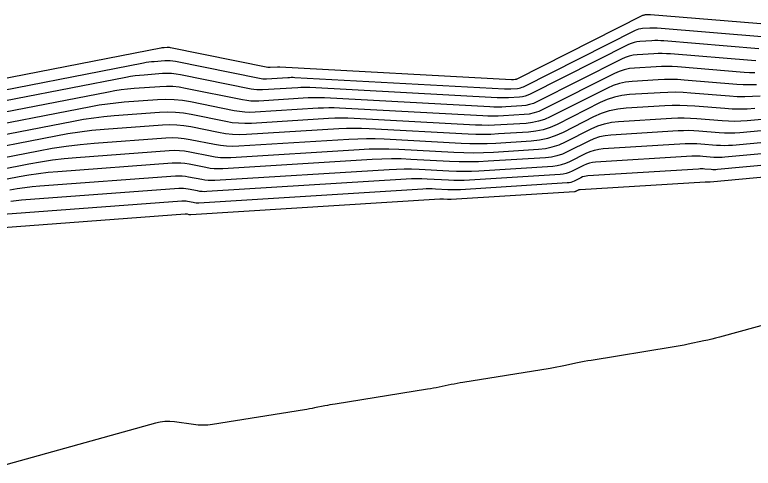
# Model space of a CAD drawing. Extents: x 1768942 to 1774819, y 723037 to 732099.
# Drawn here: x 1770786.5 to 1770860, y 731483 to 731528.1 of the extents above; entities that cross this region are included whole.
import ezdxf

# ---------------------------------------------------------------- set-up
doc = ezdxf.new("R2010")
doc.units = 0
doc.layers.add('R_Contours', color=7, linetype='Continuous')

msp = doc.modelspace()

# ---------------------------------------------------------------- linework, layer by layer
at = {"layer": 'R_Contours'}
for points in [[(1770862.02, 731527.098), (1770849.805, 731528.106), (1770849.738, 731528.11), (1770849.672, 731528.112), (1770849.605, 731528.112), (1770849.539, 731528.109), (1770849.272, 731528.092), (1770849.207, 731528.085), (1770849.143, 731528.071), (1770849.081, 731528.051), (1770849.02, 731528.024), (1770836.507, 731521.71), (1770836.467, 731521.693), (1770836.426, 731521.679), (1770836.383, 731521.67), (1770836.339, 731521.665), (1770836.162, 731521.654), (1770836.118, 731521.652), (1770836.074, 731521.651), (1770836.029, 731521.651), (1770835.985, 731521.653), (1770812.93, 731522.905), (1770812.868, 731522.907), (1770812.807, 731522.908), (1770812.746, 731522.907), (1770812.685, 731522.904), (1770811.953, 731522.858), (1770811.892, 731522.857), (1770811.832, 731522.859), (1770811.771, 731522.865), (1770811.712, 731522.875), (1770802.031, 731524.84), (1770801.953, 731524.853), (1770801.875, 731524.861), (1770801.797, 731524.863), (1770801.718, 731524.86), (1770801.403, 731524.836), (1770801.325, 731524.829), (1770801.246, 731524.82), (1770801.168, 731524.808), (1770801.091, 731524.794), (1770780.824, 731520.852)], [(1770780.975, 731519.764), (1770799.348, 731523.337), (1770799.612, 731523.384), (1770799.876, 731523.424), (1770800.141, 731523.455), (1770800.407, 731523.479), (1770801.474, 731523.559), (1770801.74, 731523.569), (1770802.005, 731523.562), (1770802.269, 731523.536), (1770802.532, 731523.492), (1770810.88, 731521.797), (1770811.054, 731521.768), (1770811.228, 731521.75), (1770811.403, 731521.744), (1770811.579, 731521.749), (1770813.7, 731521.881), (1770813.878, 731521.889), (1770814.055, 731521.893), (1770814.232, 731521.891), (1770814.41, 731521.884), (1770835.266, 731520.751), (1770835.428, 731520.745), (1770835.589, 731520.743), (1770835.751, 731520.746), (1770835.913, 731520.754), (1770836.56, 731520.795), (1770836.719, 731520.813), (1770836.875, 731520.847), (1770837.026, 731520.896), (1770837.173, 731520.961), (1770848.318, 731526.585), (1770848.484, 731526.659), (1770848.655, 731526.714), (1770848.83, 731526.752), (1770849.011, 731526.772), (1770849.741, 731526.817), (1770849.924, 731526.825), (1770850.107, 731526.827), (1770850.289, 731526.821), (1770850.472, 731526.81), (1770861.293, 731525.917)], [(1770860.566, 731524.735), (1770851.139, 731525.513), (1770850.84, 731525.533), (1770850.542, 731525.541), (1770850.243, 731525.539), (1770849.944, 731525.526), (1770848.749, 731525.452), (1770848.454, 731525.419), (1770848.167, 731525.357), (1770847.888, 731525.266), (1770847.616, 731525.146), (1770837.838, 731520.212), (1770837.585, 731520.1), (1770837.324, 731520.014), (1770837.056, 731519.956), (1770836.78, 731519.925), (1770835.664, 731519.855), (1770835.384, 731519.841), (1770835.105, 731519.836), (1770834.826, 731519.839), (1770834.547, 731519.85), (1770815.89, 731520.863), (1770815.596, 731520.875), (1770815.303, 731520.878), (1770815.009, 731520.872), (1770814.716, 731520.858), (1770811.205, 731520.64), (1770810.914, 731520.631), (1770810.625, 731520.642), (1770810.336, 731520.671), (1770810.049, 731520.72), (1770803.033, 731522.144), (1770802.585, 731522.219), (1770802.136, 731522.263), (1770801.684, 731522.276), (1770801.23, 731522.258), (1770799.411, 731522.122), (1770798.957, 731522.081), (1770798.505, 731522.028), (1770798.055, 731521.961), (1770797.606, 731521.88), (1770781.126, 731518.675)], [(1770860.27, 731523.528), (1770859.839, 731523.554), (1770851.806, 731524.217), (1770851.392, 731524.244), (1770850.977, 731524.256), (1770850.562, 731524.252), (1770850.147, 731524.234), (1770848.487, 731524.132), (1770848.077, 731524.087), (1770847.679, 731524), (1770847.291, 731523.874), (1770846.915, 731523.707), (1770838.503, 731519.463), (1770838.143, 731519.303), (1770837.773, 731519.182), (1770837.392, 731519.099), (1770837.001, 731519.055), (1770835.414, 731518.955), (1770835.018, 731518.936), (1770834.621, 731518.928), (1770834.224, 731518.933), (1770833.827, 731518.948), (1770817.37, 731519.842), (1770816.96, 731519.858), (1770816.551, 731519.862), (1770816.141, 731519.855), (1770815.731, 731519.835), (1770810.832, 731519.531), (1770810.426, 731519.519), (1770810.021, 731519.533), (1770809.619, 731519.574), (1770809.218, 731519.642), (1770803.535, 731520.796), (1770802.902, 731520.902), (1770802.266, 731520.964), (1770801.627, 731520.982), (1770800.986, 731520.957), (1770798.415, 731520.765), (1770797.774, 731520.708), (1770797.135, 731520.632), (1770796.498, 731520.537), (1770795.864, 731520.423), (1770781.277, 731517.586)], [(1770860.196, 731522.331), (1770859.654, 731522.34), (1770859.112, 731522.373), (1770852.473, 731522.921), (1770851.943, 731522.955), (1770851.412, 731522.97), (1770850.881, 731522.966), (1770850.35, 731522.943), (1770848.225, 731522.812), (1770847.701, 731522.754), (1770847.191, 731522.644), (1770846.695, 731522.481), (1770846.213, 731522.268), (1770839.169, 731518.713), (1770838.702, 731518.506), (1770838.222, 731518.349), (1770837.728, 731518.242), (1770837.221, 731518.185), (1770835.165, 731518.055), (1770834.651, 731518.031), (1770834.137, 731518.021), (1770833.622, 731518.026), (1770833.108, 731518.047), (1770818.85, 731518.821), (1770818.324, 731518.842), (1770817.798, 731518.847), (1770817.273, 731518.838), (1770816.747, 731518.813), (1770810.458, 731518.421), (1770809.937, 731518.406), (1770809.418, 731518.425), (1770808.901, 731518.478), (1770808.387, 731518.565), (1770804.036, 731519.448), (1770803.218, 731519.585), (1770802.396, 731519.666), (1770801.571, 731519.689), (1770800.742, 731519.655), (1770797.419, 731519.408), (1770796.59, 731519.334), (1770795.764, 731519.235), (1770794.941, 731519.113), (1770794.122, 731518.966), (1770781.429, 731516.497)], [(1770860.343, 731521.158), (1770859.691, 731521.141), (1770859.038, 731521.152), (1770858.385, 731521.192), (1770853.14, 731521.624), (1770852.494, 731521.666), (1770851.847, 731521.684), (1770851.2, 731521.68), (1770850.553, 731521.651), (1770847.964, 731521.492), (1770847.325, 731521.421), (1770846.703, 731521.287), (1770846.098, 731521.089), (1770845.511, 731520.828), (1770839.834, 731517.964), (1770839.261, 731517.71), (1770838.671, 731517.517), (1770838.065, 731517.385), (1770837.441, 731517.315), (1770834.915, 731517.156), (1770834.284, 731517.125), (1770833.652, 731517.114), (1770833.021, 731517.12), (1770832.389, 731517.145), (1770820.33, 731517.8), (1770819.688, 731517.825), (1770819.046, 731517.832), (1770818.404, 731517.82), (1770817.762, 731517.79), (1770810.084, 731517.312), (1770809.448, 731517.293), (1770808.815, 731517.316), (1770808.184, 731517.381), (1770807.556, 731517.487), (1770804.103, 731518.188), (1770803.318, 731518.32), (1770802.528, 731518.397), (1770801.735, 731518.419), (1770800.939, 731518.387), (1770796.423, 731518.051), (1770795.406, 731517.96), (1770794.394, 731517.839), (1770793.385, 731517.689), (1770792.38, 731517.509), (1770781.58, 731515.408)], [(1770860.713, 731520.025), (1770859.95, 731519.971), (1770859.186, 731519.951), (1770858.422, 731519.964), (1770857.659, 731520.01), (1770853.807, 731520.328), (1770853.045, 731520.377), (1770852.282, 731520.399), (1770851.519, 731520.393), (1770850.756, 731520.36), (1770847.702, 731520.172), (1770846.948, 731520.088), (1770846.215, 731519.93), (1770845.502, 731519.697), (1770844.809, 731519.389), (1770840.5, 731517.215), (1770839.82, 731516.913), (1770839.12, 731516.684), (1770838.401, 731516.528), (1770837.662, 731516.445), (1770834.666, 731516.256), (1770833.917, 731516.22), (1770833.168, 731516.206), (1770832.419, 731516.214), (1770831.67, 731516.244), (1770821.811, 731516.779), (1770821.052, 731516.809), (1770820.294, 731516.817), (1770819.536, 731516.803), (1770818.778, 731516.767), (1770809.614, 731516.197), (1770808.911, 731516.176), (1770808.211, 731516.201), (1770807.514, 731516.273), (1770806.82, 731516.39), (1770804.051, 731516.952), (1770803.358, 731517.069), (1770802.661, 731517.137), (1770801.961, 731517.157), (1770801.258, 731517.128), (1770795.427, 731516.694), (1770794.223, 731516.586), (1770793.023, 731516.443), (1770791.828, 731516.265), (1770790.638, 731516.052), (1770781.731, 731514.319)], [(1770781.882, 731513.23), (1770788.896, 731514.595), (1770790.271, 731514.841), (1770791.652, 731515.047), (1770793.039, 731515.212), (1770794.431, 731515.337), (1770801.577, 731515.869), (1770802.187, 731515.894), (1770802.793, 731515.877), (1770803.398, 731515.818), (1770803.999, 731515.717), (1770806.4, 731515.229), (1770807.001, 731515.128), (1770807.606, 731515.066), (1770808.213, 731515.044), (1770808.822, 731515.062), (1770819.794, 731515.744), (1770820.668, 731515.786), (1770821.542, 731515.802), (1770822.416, 731515.793), (1770823.291, 731515.758), (1770830.95, 731515.342), (1770831.817, 731515.308), (1770832.684, 731515.299), (1770833.55, 731515.315), (1770834.417, 731515.357), (1770837.92, 731515.577), (1770838.756, 731515.672), (1770839.57, 731515.848), (1770840.362, 731516.107), (1770841.131, 731516.449), (1770844.164, 731517.979), (1770844.934, 731518.32), (1770845.725, 731518.579), (1770846.54, 731518.755), (1770847.376, 731518.848), (1770851.225, 731519.085), (1770851.971, 731519.117), (1770852.717, 731519.123), (1770853.463, 731519.102), (1770854.209, 731519.054), (1770857.191, 731518.808), (1770857.936, 731518.762), (1770858.681, 731518.75), (1770859.426, 731518.77), (1770860.171, 731518.822)], [(1770782.033, 731512.142), (1770787.933, 731513.289), (1770789.103, 731513.499), (1770790.279, 731513.674), (1770791.459, 731513.815), (1770792.643, 731513.921), (1770801.896, 731514.61), (1770802.412, 731514.631), (1770802.926, 731514.616), (1770803.438, 731514.566), (1770803.947, 731514.481), (1770805.979, 731514.068), (1770806.489, 731513.982), (1770807, 731513.93), (1770807.514, 731513.911), (1770808.031, 731513.927), (1770820.809, 731514.721), (1770821.799, 731514.768), (1770822.79, 731514.787), (1770823.78, 731514.776), (1770824.771, 731514.737), (1770830.231, 731514.44), (1770831.215, 731514.401), (1770832.2, 731514.391), (1770833.184, 731514.41), (1770834.167, 731514.457), (1770838.641, 731514.738), (1770839.346, 731514.818), (1770840.033, 731514.967), (1770840.7, 731515.186), (1770841.349, 731515.474), (1770843.908, 731516.765), (1770844.557, 731517.052), (1770845.224, 731517.271), (1770845.911, 731517.419), (1770846.617, 731517.498), (1770851.895, 731517.822), (1770852.524, 731517.85), (1770853.153, 731517.854), (1770853.781, 731517.836), (1770854.409, 731517.796), (1770856.921, 731517.589), (1770857.549, 731517.55), (1770858.177, 731517.54), (1770858.804, 731517.557), (1770859.432, 731517.601), (1770864.822, 731518.098)], [(1770865.433, 731517.002), (1770858.692, 731516.379), (1770858.182, 731516.344), (1770857.672, 731516.33), (1770857.162, 731516.339), (1770856.651, 731516.37), (1770854.609, 731516.538), (1770854.099, 731516.571), (1770853.588, 731516.586), (1770853.077, 731516.582), (1770852.566, 731516.559), (1770845.857, 731516.147), (1770845.283, 731516.083), (1770844.723, 731515.962), (1770844.179, 731515.784), (1770843.651, 731515.55), (1770841.567, 731514.499), (1770841.039, 731514.264), (1770840.495, 731514.086), (1770839.936, 731513.965), (1770839.361, 731513.9), (1770833.634, 731513.54), (1770832.675, 731513.494), (1770831.715, 731513.475), (1770830.756, 731513.485), (1770829.796, 731513.523), (1770825.957, 731513.732), (1770824.997, 731513.77), (1770824.038, 731513.78), (1770823.078, 731513.762), (1770822.119, 731513.717), (1770807.239, 731512.791), (1770806.816, 731512.779), (1770806.395, 731512.794), (1770805.976, 731512.837), (1770805.559, 731512.907), (1770803.895, 731513.245), (1770803.478, 731513.315), (1770803.059, 731513.356), (1770802.638, 731513.368), (1770802.216, 731513.351), (1770790.832, 731512.503), (1770789.867, 731512.416), (1770788.905, 731512.302), (1770787.947, 731512.159), (1770786.993, 731511.988), (1770782.184, 731511.053)], [(1770786.053, 731510.687), (1770786.791, 731510.819), (1770787.531, 731510.93), (1770788.275, 731511.018), (1770789.021, 731511.085), (1770802.535, 731512.092), (1770802.864, 731512.105), (1770803.191, 731512.096), (1770803.518, 731512.064), (1770803.842, 731512.01), (1770805.139, 731511.747), (1770805.463, 731511.692), (1770805.79, 731511.658), (1770806.117, 731511.646), (1770806.447, 731511.656), (1770823.799, 731512.735), (1770824.542, 731512.771), (1770825.285, 731512.784), (1770826.028, 731512.776), (1770826.772, 731512.747), (1770829.745, 731512.586), (1770830.488, 731512.556), (1770831.231, 731512.548), (1770831.974, 731512.562), (1770832.717, 731512.598), (1770840.082, 731513.061), (1770840.525, 731513.111), (1770840.957, 731513.205), (1770841.377, 731513.343), (1770841.785, 731513.524), (1770843.394, 731514.335), (1770843.802, 731514.516), (1770844.222, 731514.654), (1770844.654, 731514.747), (1770845.098, 731514.797), (1770853.236, 731515.297), (1770853.63, 731515.314), (1770854.023, 731515.317), (1770854.416, 731515.306), (1770854.81, 731515.28), (1770856.382, 731515.151), (1770856.774, 731515.127), (1770857.167, 731515.12), (1770857.56, 731515.13), (1770857.953, 731515.158), (1770866.044, 731515.905)], [(1770866.656, 731514.808), (1770857.213, 731513.937), (1770856.938, 731513.917), (1770856.663, 731513.91), (1770856.387, 731513.915), (1770856.112, 731513.931), (1770855.01, 731514.022), (1770854.734, 731514.04), (1770854.458, 731514.048), (1770854.183, 731514.046), (1770853.907, 731514.034), (1770844.338, 731513.446), (1770844.026, 731513.411), (1770843.721, 731513.345), (1770843.425, 731513.249), (1770843.137, 731513.121), (1770842.003, 731512.549), (1770841.716, 731512.421), (1770841.42, 731512.324), (1770841.115, 731512.258), (1770840.802, 731512.223), (1770831.8, 731511.657), (1770831.273, 731511.631), (1770830.747, 731511.621), (1770830.22, 731511.627), (1770829.694, 731511.648), (1770827.586, 731511.762), (1770827.06, 731511.783), (1770826.533, 731511.789), (1770826.006, 731511.779), (1770825.48, 731511.754), (1770805.655, 731510.521), (1770805.419, 731510.514), (1770805.184, 731510.522), (1770804.951, 731510.546), (1770804.718, 731510.586), (1770803.79, 731510.774), (1770803.558, 731510.813), (1770803.324, 731510.836), (1770803.089, 731510.843), (1770802.854, 731510.833), (1770787.21, 731509.667), (1770786.683, 731509.62), (1770786.158, 731509.557)], [(1770867.267, 731513.712), (1770856.474, 731512.716), (1770856.316, 731512.704), (1770856.158, 731512.7), (1770856, 731512.703), (1770855.842, 731512.712), (1770855.21, 731512.765), (1770855.052, 731512.775), (1770854.894, 731512.779), (1770854.736, 731512.778), (1770854.577, 731512.771), (1770843.579, 731512.095), (1770843.397, 731512.075), (1770843.22, 731512.037), (1770843.048, 731511.981), (1770842.881, 731511.906), (1770842.221, 731511.574), (1770842.054, 731511.499), (1770841.882, 731511.443), (1770841.705, 731511.405), (1770841.523, 731511.384), (1770830.883, 731510.715), (1770830.573, 731510.7), (1770830.263, 731510.694), (1770829.953, 731510.698), (1770829.642, 731510.71), (1770828.401, 731510.777), (1770828.091, 731510.79), (1770827.781, 731510.793), (1770827.471, 731510.787), (1770827.161, 731510.772), (1770804.863, 731509.386), (1770804.721, 731509.381), (1770804.579, 731509.386), (1770804.438, 731509.401), (1770804.298, 731509.425), (1770803.738, 731509.538), (1770803.598, 731509.562), (1770803.457, 731509.576), (1770803.315, 731509.58), (1770803.173, 731509.574), (1770785.399, 731508.249)], [(1770783.588, 731506.831), (1770803.492, 731508.315), (1770803.541, 731508.317), (1770803.589, 731508.315), (1770803.638, 731508.311), (1770803.686, 731508.303), (1770803.878, 731508.264), (1770803.926, 731508.256), (1770803.974, 731508.251), (1770804.022, 731508.249), (1770804.071, 731508.25), (1770828.841, 731509.791), (1770828.935, 731509.795), (1770829.029, 731509.797), (1770829.122, 731509.796), (1770829.216, 731509.792), (1770829.591, 731509.772), (1770829.685, 731509.768), (1770829.779, 731509.767), (1770829.872, 731509.769), (1770829.966, 731509.774), (1770842.244, 731510.546), (1770842.295, 731510.551), (1770842.344, 731510.562), (1770842.392, 731510.578), (1770842.439, 731510.599), (1770842.624, 731510.692), (1770842.671, 731510.713), (1770842.719, 731510.728), (1770842.769, 731510.739), (1770842.819, 731510.745), (1770855.248, 731511.509), (1770855.288, 731511.51), (1770855.329, 731511.511), (1770855.37, 731511.509), (1770855.41, 731511.507), (1770855.572, 731511.493), (1770855.613, 731511.491), (1770855.653, 731511.49), (1770855.694, 731511.491), (1770855.734, 731511.494), (1770867.879, 731512.615)], [(1770864.155, 731498.118), (1770856.666, 731496.059), (1770856.278, 731495.955), (1770855.889, 731495.857), (1770855.499, 731495.764), (1770855.107, 731495.676), (1770853.538, 731495.336), (1770853.146, 731495.254), (1770852.752, 731495.177), (1770852.357, 731495.105), (1770851.962, 731495.038), (1770843.898, 731493.736), (1770843.556, 731493.678), (1770843.213, 731493.616), (1770842.872, 731493.551), (1770842.532, 731493.481), (1770841.171, 731493.192), (1770840.831, 731493.122), (1770840.489, 731493.056), (1770840.147, 731492.995), (1770839.804, 731492.938), (1770831.144, 731491.546), (1770830.848, 731491.497), (1770830.552, 731491.444), (1770830.256, 731491.388), (1770829.961, 731491.328), (1770828.784, 731491.083), (1770828.489, 731491.024), (1770828.194, 731490.968), (1770827.898, 731490.915), (1770827.601, 731490.866), (1770818.416, 731489.397), (1770818.16, 731489.355), (1770817.905, 731489.309), (1770817.65, 731489.262), (1770817.396, 731489.211), (1770816.379, 731489.003), (1770816.125, 731488.953), (1770815.87, 731488.905), (1770815.615, 731488.86), (1770815.359, 731488.818), (1770806.214, 731487.362), (1770805.742, 731487.304), (1770805.269, 731487.283), (1770804.796, 731487.297), (1770804.322, 731487.347), (1770802.428, 731487.618), (1770801.956, 731487.661), (1770801.487, 731487.656), (1770801.021, 731487.601), (1770800.559, 731487.497), (1770784.436, 731483.012)]]:
    msp.add_lwpolyline(points, dxfattribs=at)

doc.saveas('drawing.dxf')
